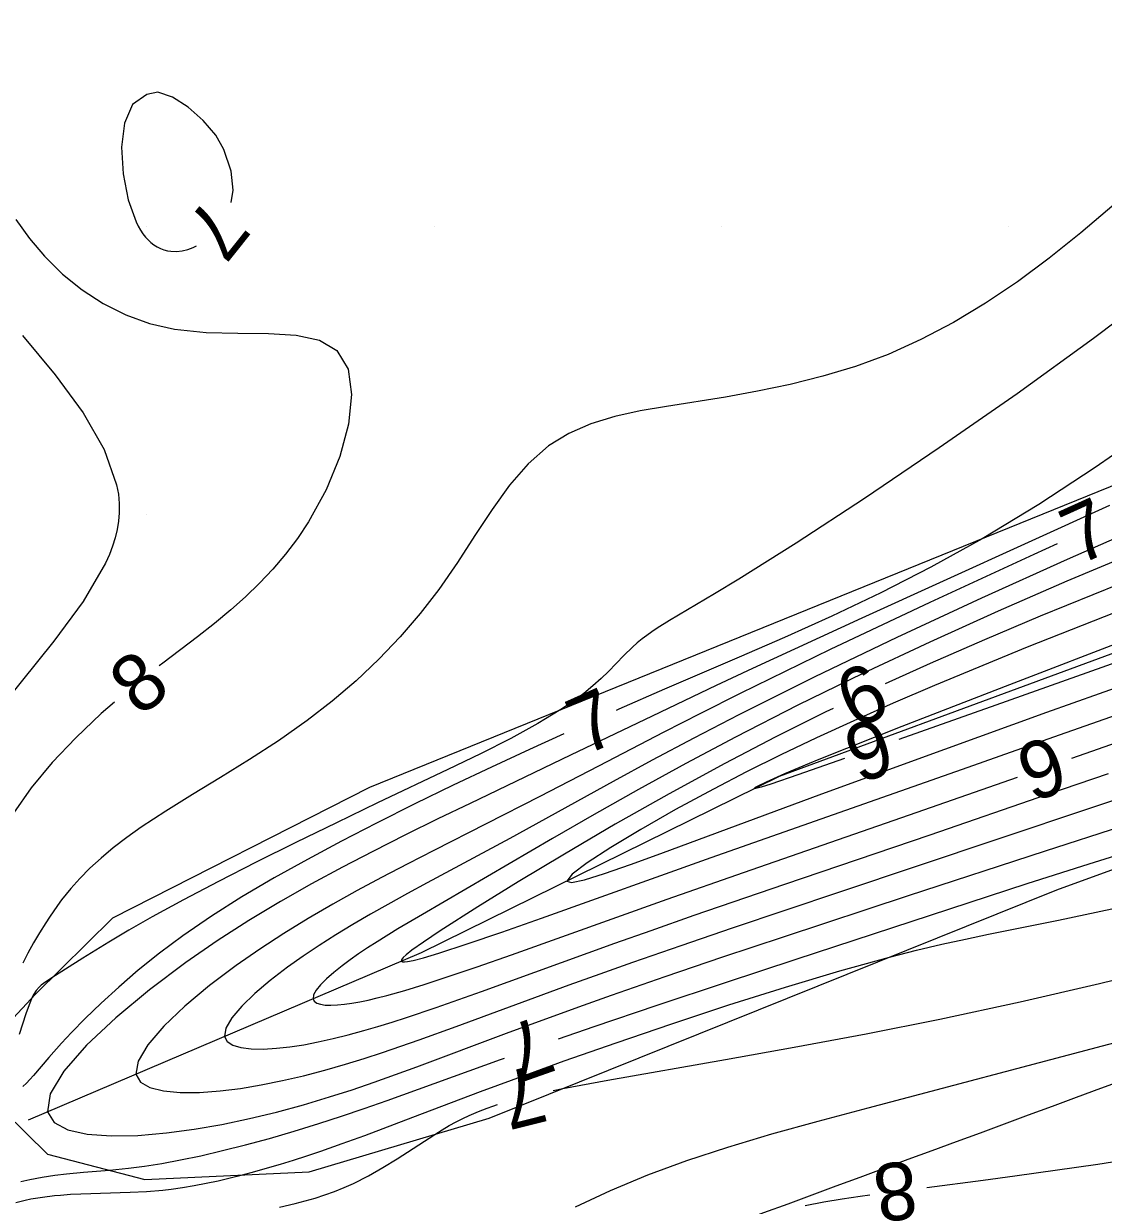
# Model space of a CAD drawing. Extents: x 2602990 to 2605851, y 618069 to 619180.
# Drawn here: x 2603435.71 to 2603473.3, y 618475.94 to 618517.06 of the extents above; entities that cross this region are included whole.
import ezdxf

# ---------------------------------------------------------------- set-up
doc = ezdxf.new("R2010")
doc.units = 0
for name, color, linetype in [('DTM Contours Major', 7, 'Continuous'), ('DTM Contours Major Text', 7, 'Continuous'), ('DTM Contours Minor', 7, 'Continuous'), ('DTM Contours Minor Text', 7, 'Continuous'), ('Exist DTM Crownline', 7, 'Continuous'), ('Exist DTM QL2 LIDAR Elevation Point', 7, 'Continuous'), ('Exist Roads EOP', 7, 'Continuous'), ('PH Exist DTM Breakline', 7, 'Continuous')]:
    doc.layers.add(name, color=color, linetype=linetype)

msp = doc.modelspace()

# ---------------------------------------------------------------- linework, layer by layer
at = {"layer": 'DTM Contours Major'}
for points in [[(2603473.841, 618497.563), (2603471.1, 618496.448), (2603469.154, 618495.627), (2603467.269, 618494.802), (2603465.704, 618494.089)], [(2603463.895, 618493.234), (2603463.637, 618493.112), (2603461.868, 618492.232), (2603460.114, 618491.32), (2603458.179, 618490.268), (2603456.301, 618489.204), (2603454.532, 618488.168), (2603452.921, 618487.197), (2603451.521, 618486.33), (2603450.211, 618485.493), (2603449.624, 618485.102), (2603449.223, 618484.819), (2603449.022, 618484.661), (2603448.92, 618484.564), (2603448.887, 618484.525), (2603448.867, 618484.492), (2603448.86, 618484.465), (2603448.865, 618484.444), (2603448.879, 618484.431), (2603448.901, 618484.422), (2603448.97, 618484.416), (2603449.072, 618484.425), (2603449.271, 618484.462), (2603449.626, 618484.554), (2603450.168, 618484.717), (2603451.148, 618485.039), (2603452.352, 618485.453), (2603453.734, 618485.941), (2603459.639, 618488.049), (2603468.584, 618491.197), (2603471.572, 618492.25), (2603474.648, 618493.328)]]:
    msp.add_lwpolyline(points, dxfattribs=at)
at = {"layer": 'DTM Contours Minor'}
for points in [[(2603440, 618514.603), (2603439.502, 618514.256), (2603439.218, 618513.605), (2603439.118, 618512.762), (2603439.172, 618511.835), (2603439.35, 618510.934), (2603439.622, 618510.168), (2603439.699, 618510.015), (2603439.779, 618509.875), (2603439.863, 618509.749), (2603439.951, 618509.637), (2603440.042, 618509.536), (2603440.136, 618509.448), (2603440.245, 618509.364), (2603440.357, 618509.294), (2603440.473, 618509.237), (2603440.592, 618509.194), (2603440.714, 618509.163), (2603440.839, 618509.145), (2603441.03, 618509.139), (2603441.225, 618509.16), (2603441.421, 618509.205), (2603441.616, 618509.274), (2603441.728, 618509.328)], [(2603442.932, 618510.837), (2603443.003, 618511.271), (2603442.937, 618511.935), (2603442.679, 618512.679), (2603442.397, 618513.18), (2603441.959, 618513.693), (2603441.433, 618514.156), (2603440.887, 618514.505), (2603440.386, 618514.675), (2603440, 618514.603)], [(2603473.908, 618510.969), (2603472.513, 618509.782), (2603471.407, 618508.901), (2603470.301, 618508.085), (2603469.191, 618507.337), (2603468.074, 618506.664), (2603466.946, 618506.069), (2603465.803, 618505.557), (2603464.67, 618505.139), (2603463.528, 618504.793), (2603462.387, 618504.508), (2603461.255, 618504.272), (2603460.141, 618504.072), (2603458.093, 618503.747), (2603457.168, 618503.586), (2603456.288, 618503.39), (2603455.459, 618503.137), (2603454.688, 618502.806), (2603453.982, 618502.374), (2603453.27, 618501.75), (2603452.623, 618501.002), (2603452.015, 618500.16), (2603451.42, 618499.255), (2603450.812, 618498.318), (2603450.164, 618497.379), (2603449.517, 618496.542), (2603448.819, 618495.731), (2603448.073, 618494.95), (2603447.282, 618494.202), (2603446.449, 618493.489), (2603445.578, 618492.813), (2603444.583, 618492.114), (2603443.57, 618491.457), (2603442.562, 618490.835), (2603441.583, 618490.24), (2603440.656, 618489.666), (2603439.805, 618489.106), (2603439.297, 618488.743), (2603438.831, 618488.383), (2603438.405, 618488.026), (2603438.019, 618487.672), (2603437.669, 618487.321), (2603437.356, 618486.973), (2603437.19, 618486.773), (2603437.034, 618486.574), (2603436.888, 618486.375), (2603436.614, 618485.978), (2603436.484, 618485.779), (2603436.264, 618485.429), (2603436.055, 618485.078), (2603435.861, 618484.725), (2603435.683, 618484.371)], [(2603435.44, 618510.25), (2603435.917, 618509.586), (2603436.435, 618508.974), (2603437.066, 618508.352), (2603437.75, 618507.799), (2603438.484, 618507.323), (2603439.266, 618506.931), (2603440.092, 618506.631), (2603440.961, 618506.43), (2603442.062, 618506.315), (2603443.17, 618506.289), (2603444.231, 618506.282), (2603445.195, 618506.226), (2603446.007, 618506.051), (2603446.617, 618505.69), (2603447.002, 618505.041), (2603447.126, 618504.165), (2603447.018, 618503.129), (2603446.712, 618501.999), (2603446.238, 618500.843), (2603445.628, 618499.728), (2603445.242, 618499.151), (2603444.828, 618498.605), (2603444.386, 618498.086), (2603443.92, 618497.592), (2603443.433, 618497.12), (2603442.927, 618496.669), (2603442.352, 618496.192), (2603441.762, 618495.728), (2603440.551, 618494.808), (2603440.428, 618494.713)], [(2603475.446, 618507.991), (2603472.956, 618506.11), (2603470.29, 618504.185), (2603467.584, 618502.301), (2603464.976, 618500.541), (2603462.603, 618498.991), (2603460.6, 618497.735), (2603459.757, 618497.227), (2603458.189, 618496.298), (2603457.763, 618496.03), (2603457.574, 618495.903), (2603457.4, 618495.778), (2603457.238, 618495.654), (2603457.069, 618495.513), (2603456.909, 618495.37), (2603456.605, 618495.072), (2603456.067, 618494.522), (2603455.813, 618494.278), (2603455.529, 618494.023), (2603455.206, 618493.758), (2603454.837, 618493.481), (2603454.415, 618493.194), (2603453.608, 618492.707), (2603452.665, 618492.195), (2603451.612, 618491.661), (2603450.472, 618491.106), (2603448.031, 618489.946), (2603446.601, 618489.26), (2603445.182, 618488.568), (2603443.803, 618487.883), (2603442.491, 618487.216), (2603441.275, 618486.578), (2603440.182, 618485.982), (2603439.377, 618485.522), (2603438.672, 618485.102), (2603437.774, 618484.55), (2603436.693, 618483.866), (2603436.586, 618483.797), (2603436.401, 618483.669), (2603436.321, 618483.603), (2603436.247, 618483.534), (2603436.15, 618483.419), (2603436.066, 618483.289), (2603436.012, 618483.186), (2603435.901, 618482.925), (2603435.79, 618482.612), (2603435.555, 618481.892)], [(2603435.668, 618506.217), (2603436.806, 618504.848), (2603437.777, 618503.52), (2603438.513, 618502.242), (2603438.948, 618501.021), (2603438.981, 618500.855), (2603439.007, 618500.69), (2603439.026, 618500.526), (2603439.037, 618500.362), (2603439.041, 618500.2), (2603439.038, 618500.037), (2603439.014, 618499.749), (2603438.967, 618499.462), (2603438.898, 618499.173), (2603438.807, 618498.883), (2603438.696, 618498.59), (2603438.564, 618498.294), (2603437.786, 618496.962), (2603436.765, 618495.575), (2603434.479, 618492.747)], [(2603474.921, 618502.943), (2603473.005, 618501.617), (2603471.043, 618500.335), (2603469.072, 618499.14), (2603467.29, 618498.151), (2603465.543, 618497.258), (2603463.841, 618496.447), (2603462.195, 618495.704), (2603460.615, 618495.018), (2603458.023, 618493.903), (2603456.429, 618493.206), (2603456.339, 618493.166)], [(2603473.513, 618500.296), (2603464.886, 618496.378), (2603461.079, 618494.624), (2603459.818, 618494.033), (2603457.587, 618492.971), (2603454.749, 618491.604), (2603451.249, 618489.932), (2603450.129, 618489.39), (2603449.007, 618488.837), (2603447.871, 618488.263), (2603446.813, 618487.712), (2603445.736, 618487.131), (2603444.646, 618486.513), (2603443.549, 618485.854), (2603442.449, 618485.149), (2603441.353, 618484.395), (2603440.091, 618483.448), (2603438.914, 618482.472), (2603437.897, 618481.513), (2603437.114, 618480.616), (2603436.636, 618479.829), (2603436.539, 618479.196), (2603436.771, 618478.826), (2603437.248, 618478.572), (2603437.925, 618478.422), (2603438.754, 618478.363), (2603439.689, 618478.381), (2603440.684, 618478.464), (2603441.643, 618478.592), (2603442.606, 618478.76), (2603443.567, 618478.962), (2603444.516, 618479.193), (2603445.448, 618479.446), (2603446.353, 618479.716), (2603447.141, 618479.968), (2603447.908, 618480.227), (2603448.66, 618480.494), (2603449.402, 618480.765), (2603452.523, 618481.937), (2603454.265, 618482.58), (2603455.194, 618482.915), (2603456.171, 618483.262), (2603458.04, 618483.91), (2603460.049, 618484.59), (2603462.156, 618485.292), (2603466.509, 618486.722), (2603471.276, 618488.279), (2603473.934, 618489.136)], [(2603474.941, 618499.697), (2603472.034, 618498.42), (2603469.057, 618497.075), (2603466.1, 618495.7), (2603463.253, 618494.335), (2603460.606, 618493.015), (2603459.04, 618492.205), (2603457.584, 618491.43), (2603456.226, 618490.692), (2603452.634, 618488.714), (2603449.752, 618487.164), (2603449.068, 618486.792), (2603448.392, 618486.418), (2603447.78, 618486.072), (2603447.175, 618485.72), (2603446.581, 618485.36), (2603446, 618484.992), (2603445.437, 618484.617), (2603444.896, 618484.232), (2603444.296, 618483.771), (2603443.757, 618483.312), (2603443.302, 618482.872), (2603442.958, 618482.466), (2603442.75, 618482.11), (2603442.702, 618481.82), (2603442.793, 618481.643), (2603442.988, 618481.515), (2603443.272, 618481.432), (2603443.631, 618481.389), (2603444.048, 618481.383), (2603444.509, 618481.409), (2603444.972, 618481.46), (2603445.458, 618481.535), (2603445.962, 618481.631), (2603446.481, 618481.746), (2603447.011, 618481.878), (2603447.549, 618482.025), (2603448.038, 618482.168), (2603448.533, 618482.32), (2603449.034, 618482.482), (2603450.065, 618482.83), (2603451.643, 618483.387), (2603456.285, 618485.063), (2603457.552, 618485.513), (2603459.053, 618486.038), (2603462.203, 618487.118), (2603467.264, 618488.841), (2603471.357, 618490.248), (2603473.472, 618490.971)], [(2603471.691, 618498.966), (2603470.873, 618498.594), (2603467.254, 618496.922), (2603463.787, 618495.284), (2603460.653, 618493.759), (2603459.271, 618493.065), (2603457.998, 618492.415), (2603455.718, 618491.228), (2603453.679, 618490.166), (2603451.809, 618489.216), (2603449.989, 618488.296), (2603449.081, 618487.831), (2603448.166, 618487.351), (2603447.321, 618486.897), (2603446.47, 618486.423), (2603445.618, 618485.928), (2603444.77, 618485.409), (2603443.932, 618484.865), (2603443.11, 618484.293), (2603442.179, 618483.59), (2603441.325, 618482.875), (2603440.594, 618482.18), (2603440.035, 618481.534), (2603439.694, 618480.966), (2603439.621, 618480.508), (2603439.777, 618480.235), (2603440.106, 618480.044), (2603440.578, 618479.925), (2603441.162, 618479.872), (2603441.83, 618479.876), (2603442.551, 618479.928), (2603443.259, 618480.015), (2603443.983, 618480.135), (2603444.716, 618480.284), (2603445.454, 618480.456), (2603446.19, 618480.649), (2603446.918, 618480.858), (2603447.564, 618481.056), (2603448.203, 618481.264), (2603448.839, 618481.48), (2603449.476, 618481.704), (2603450.765, 618482.172), (2603454.702, 618483.615), (2603455.782, 618484.004), (2603456.911, 618484.404), (2603458.603, 618484.992), (2603460.382, 618485.598), (2603464.118, 618486.852), (2603469.603, 618488.688), (2603472.932, 618489.802), (2603474.645, 618490.365)], [(2603474.412, 618498.665), (2603472.026, 618497.659), (2603469.633, 618496.615), (2603467.258, 618495.542), (2603464.925, 618494.45), (2603462.659, 618493.346), (2603460.485, 618492.24), (2603458.758, 618491.322), (2603457.118, 618490.42), (2603455.572, 618489.547), (2603454.125, 618488.713), (2603449.594, 618486.071), (2603448.737, 618485.562), (2603448.019, 618485.119), (2603447.685, 618484.904), (2603447.369, 618484.693), (2603447.072, 618484.486), (2603446.797, 618484.283), (2603446.504, 618484.05), (2603446.25, 618483.828), (2603446.043, 618483.62), (2603445.891, 618483.431), (2603445.802, 618483.267), (2603445.784, 618483.132), (2603445.825, 618483.047), (2603445.912, 618482.984), (2603446.041, 618482.94), (2603446.208, 618482.915), (2603446.407, 618482.908), (2603446.635, 618482.917), (2603446.874, 618482.941), (2603447.133, 618482.978), (2603447.411, 618483.028), (2603447.707, 618483.09), (2603448.02, 618483.163), (2603448.349, 618483.248), (2603448.978, 618483.425), (2603449.657, 618483.633), (2603450.388, 618483.87), (2603451.495, 618484.245), (2603452.695, 618484.665), (2603458.115, 618486.602), (2603460.77, 618487.532), (2603466.55, 618489.535), (2603470.305, 618490.846)], [(2603474.083, 618496.72), (2603470.648, 618495.364), (2603467.416, 618494.033), (2603465.979, 618493.415), (2603464.613, 618492.809), (2603463.311, 618492.211), (2603462.067, 618491.617), (2603460.874, 618491.025), (2603459.723, 618490.429), (2603458.402, 618489.714), (2603457.19, 618489.025), (2603456.147, 618488.397), (2603455.332, 618487.866), (2603454.802, 618487.465), (2603454.617, 618487.231), (2603454.782, 618487.183), (2603455.235, 618487.277), (2603455.934, 618487.491), (2603456.835, 618487.801), (2603457.895, 618488.186), (2603463.498, 618490.261), (2603467.781, 618491.824), (2603471.326, 618493.101), (2603474.988, 618494.405)], [(2603464.285, 618491.491), (2603462.661, 618490.923), (2603461.714, 618490.605), (2603461.383, 618490.502), (2603461.194, 618490.453), (2603461.154, 618490.451), (2603461.151, 618490.464), (2603461.191, 618490.495), (2603461.274, 618490.543), (2603461.566, 618490.686), (2603462.208, 618490.97), (2603463.064, 618491.329), (2603463.403, 618491.468), (2603466.29, 618492.618), (2603470.037, 618494.071), (2603474.326, 618495.716)], [(2603473.758, 618494.846), (2603469.556, 618493.35), (2603466.173, 618492.152)], [(2603438.874, 618493.455), (2603438.408, 618493.054), (2603437.527, 618492.216), (2603436.708, 618491.349), (2603435.978, 618490.468), (2603435.361, 618489.589)], [(2603454.513, 618492.35), (2603453.318, 618491.807), (2603451.997, 618491.194), (2603450.664, 618490.562), (2603449.326, 618489.912), (2603447.99, 618489.244), (2603446.78, 618488.621), (2603445.589, 618487.985), (2603444.429, 618487.336), (2603443.311, 618486.675), (2603442.246, 618486.002), (2603441.247, 618485.318), (2603440.444, 618484.719), (2603439.701, 618484.123), (2603439.02, 618483.538), (2603438.404, 618482.976), (2603437.856, 618482.446), (2603437.377, 618481.959), (2603437.026, 618481.585), (2603436.585, 618481.09), (2603436.051, 618480.463), (2603435.928, 618480.326), (2603435.805, 618480.198), (2603435.68, 618480.081)], [(2603472.194, 618491.504), (2603474.024, 618492.139)], [(2603454.333, 618481.735), (2603455.566, 618482.163), (2603457.768, 618482.911), (2603460.145, 618483.704), (2603462.598, 618484.513), (2603470.648, 618487.14), (2603472.799, 618487.833), (2603473.73, 618488.124)], [(2603435.436, 618476.046), (2603435.763, 618476.125), (2603435.964, 618476.167), (2603436.372, 618476.235), (2603436.785, 618476.286), (2603436.994, 618476.305), (2603437.345, 618476.33), (2603437.7, 618476.347), (2603439.424, 618476.399), (2603439.986, 618476.43), (2603440.555, 618476.479), (2603440.842, 618476.512), (2603441.244, 618476.568), (2603441.651, 618476.636), (2603442.063, 618476.714), (2603442.48, 618476.803), (2603442.902, 618476.902), (2603443.33, 618477.008), (2603443.761, 618477.122), (2603444.2, 618477.245), (2603444.646, 618477.376), (2603445.103, 618477.517), (2603445.571, 618477.667), (2603446.052, 618477.829), (2603446.8, 618478.092), (2603447.582, 618478.378), (2603449.254, 618479.01), (2603451.609, 618479.904), (2603453.296, 618480.527), (2603454.525, 618480.969), (2603456.337, 618481.604), (2603458.271, 618482.262), (2603460.26, 618482.917), (2603462.233, 618483.54), (2603464.121, 618484.105), (2603465.856, 618484.586), (2603466.794, 618484.824), (2603467.668, 618485.03), (2603468.496, 618485.212), (2603469.293, 618485.378), (2603471.733, 618485.872), (2603473.595, 618486.265)], [(2603467.15, 618476.567), (2603469.107, 618476.818), (2603470.212, 618476.967), (2603473.097, 618477.382), (2603476.515, 618477.919), (2603480.39, 618478.58), (2603484.646, 618479.366), (2603489.207, 618480.279), (2603493.995, 618481.323), (2603498.634, 618482.409), (2603503.129, 618483.472), (2603507.201, 618484.373), (2603510.571, 618484.97), (2603512.959, 618485.123), (2603514.087, 618484.69), (2603513.882, 618483.744), (2603512.711, 618482.345), (2603510.808, 618480.607), (2603508.41, 618478.641), (2603505.751, 618476.561), (2603503.065, 618474.481)], [(2603454.141, 618479.939), (2603454.478, 618480.009), (2603456.046, 618480.305), (2603460.144, 618481.025), (2603462.529, 618481.45), (2603465.041, 618481.917), (2603467.608, 618482.426), (2603470.401, 618483.028), (2603473.156, 618483.666), (2603475.858, 618484.326)], [(2603454.916, 618475.894), (2603456.141, 618476.458), (2603457.438, 618477.003), (2603458.792, 618477.504), (2603460.226, 618477.974), (2603461.749, 618478.428), (2603463.371, 618478.878), (2603465.102, 618479.338), (2603473.269, 618481.491), (2603476.554, 618482.351)], [(2603435.608, 618476.77), (2603435.924, 618476.842), (2603436.354, 618476.927), (2603436.795, 618476.995), (2603437.202, 618477.042), (2603437.798, 618477.095), (2603438.696, 618477.168), (2603439.357, 618477.239), (2603439.918, 618477.313), (2603440.521, 618477.407), (2603441.175, 618477.526), (2603441.879, 618477.673), (2603442.636, 618477.848), (2603443.435, 618478.049), (2603444.268, 618478.274), (2603445.123, 618478.521), (2603445.99, 618478.789), (2603446.776, 618479.045), (2603447.567, 618479.314), (2603448.369, 618479.596), (2603452.308, 618481.02), (2603452.447, 618481.069)], [(2603444.622, 618475.884), (2603445.16, 618476.008), (2603445.51, 618476.099), (2603445.855, 618476.199), (2603446.196, 618476.309), (2603446.532, 618476.429), (2603446.863, 618476.561), (2603447.191, 618476.707), (2603447.712, 618476.971), (2603448.219, 618477.26), (2603448.708, 618477.562), (2603450.022, 618478.416), (2603450.281, 618478.575), (2603450.527, 618478.719), (2603450.763, 618478.849), (2603450.993, 618478.967), (2603451.221, 618479.075), (2603451.545, 618479.215), (2603451.84, 618479.328), (2603452.047, 618479.401), (2603452.203, 618479.451)], [(2603462.914, 618475.938), (2603463.569, 618476.062), (2603464.201, 618476.168), (2603464.83, 618476.262), (2603465.167, 618476.308)]]:
    msp.add_lwpolyline(points, dxfattribs=at)
at = {"layer": 'Exist DTM Crownline'}
msp.add_spline([(2603233.488, 618380.754), (2603285.185, 618400.095), (2603335.457, 618418.629), (2603390.812, 618439.069), (2603440.087, 618457.325), (2603493.996, 618477.231), (2603542.655, 618495.301), (2603600.808, 618516.867), (2603653.659, 618536.362), (2603706.222, 618555.742), (2603764.811, 618577.593), (2603823.52, 618599.847), (2603878.564, 618620.56), (2603937.951, 618643.078), (2603997.369, 618665.789), (2604036.209, 618680.665), (2604055.311, 618688.017)], degree=3, dxfattribs=at)
at = {"layer": 'Exist DTM QL2 LIDAR Elevation Point'}
for p, q in [((2603440, 618510), (2603440, 618510)), ((2603450, 618510), (2603450, 618510)), ((2603460, 618510), (2603460, 618510)), ((2603470, 618510), (2603470, 618510)), ((2603440, 618500), (2603440, 618500))]:
    msp.add_line(p, q, dxfattribs=at)
at = {"layer": 'Exist Roads EOP'}
for points in [[(2603230.17, 618389.98), (2603282.929, 618409.597), (2603332.773, 618427.868), (2603388.167, 618448.413), (2603437.203, 618466.721), (2603490.778, 618486.527), (2603539.039, 618504.558), (2603597.451, 618526.156), (2603651.053, 618545.972), (2603705.208, 618566.084), (2603762.02, 618587.183), (2603820.334, 618609.162), (2603876.341, 618629.99), (2603934.909, 618652.28), (2603996.409, 618675.568), (2604033.216, 618689.957), (2604052.01, 618697.199)], [(2604034.633, 618668.486), (2603984.89, 618650.123), (2603936.767, 618631.654), (2603888.195, 618613.335), (2603837.766, 618594.258), (2603782.918, 618573.705), (2603731.939, 618554.39), (2603671.126, 618532.171), (2603621.822, 618514.106), (2603561.545, 618491.877), (2603506.421, 618471.293), (2603452.163, 618451.33), (2603398.364, 618431.316), (2603341.431, 618410.355), (2603281.65, 618388.199), (2603223.033, 618366.475), (2603185.717, 618352.612)]]:
    msp.add_spline(points, degree=3, dxfattribs=at)
at = {"layer": 'PH Exist DTM Breakline'}
for points in [[(2603705.164, 618577.697), (2603705.091, 618579.589), (2603704.663, 618581.271), (2603703.724, 618582.897), (2603701.827, 618583.336), (2603697.541, 618582.418), (2603687.253, 618578.721), (2603678.174, 618576.623), (2603666.102, 618572.394), (2603643.492, 618564.006), (2603616.812, 618553.628), (2603590.871, 618545.866), (2603571.822, 618539.052), (2603544.534, 618528.258), (2603518.966, 618519.12), (2603485.62, 618505.853), (2603447.747, 618490.489), (2603438.798, 618485.938), (2603436.118, 618483.299), (2603434.252, 618481.3)], [(2603435.879, 618478.915), (2603449.565, 618484.741), (2603462.026, 618490.881), (2603491.087, 618501.598), (2603513.203, 618510.293), (2603534.552, 618518.577), (2603557.552, 618526.043), (2603578.968, 618534.328), (2603593.177, 618540.018), (2603605.222, 618544.41), (2603632.452, 618554.135), (2603653.005, 618561.707), (2603674.385, 618570.193), (2603686.907, 618573.987), (2603694.343, 618577.121), (2603698.717, 618578.477), (2603701.98, 618580.257)], [(2603433.996, 618481.025), (2603435.039, 618479.196), (2603436.539, 618477.73), (2603439.924, 618476.848), (2603445.649, 618477.117), (2603451.918, 618478.979), (2603471.67, 618486.926), (2603497.083, 618496.164), (2603518.517, 618504.591), (2603548.361, 618515.465), (2603589.296, 618531.427), (2603623.154, 618544.648), (2603656.373, 618555.51), (2603681.075, 618564.434), (2603699.669, 618570.731)]]:
    msp.add_lwpolyline(points, dxfattribs=at)

# ---------------------------------------------------------------- texts
at = {"layer": 'DTM Contours Major Text'}
msp.add_text('6', height=2, rotation=25.2881, dxfattribs=at).set_placement((2603464.635, 618492.48))
at = {"layer": 'DTM Contours Minor Text'}
for s, rotation, p in [('7', 231.4131, (2603442.123, 618511.086)), ('7', 24.3903, (2603472.42, 618498.198)), ('8', 38.9929, (2603439.762, 618492.909)), ('7', 24.0673, (2603455.237, 618491.579)), ('6', 199.2967, (2603465.516, 618492.98)), ('6', 199.2081, (2603471.537, 618492.335)), ('7', 199.4415, (2603453.673, 618482.564)), ('7', 194.1376, (2603453.555, 618480.85)), ('8', 187.4288, (2603466.677, 618477.515))]:
    msp.add_text(s, height=2, rotation=rotation, dxfattribs=at).set_placement(p)

doc.saveas('drawing.dxf')
